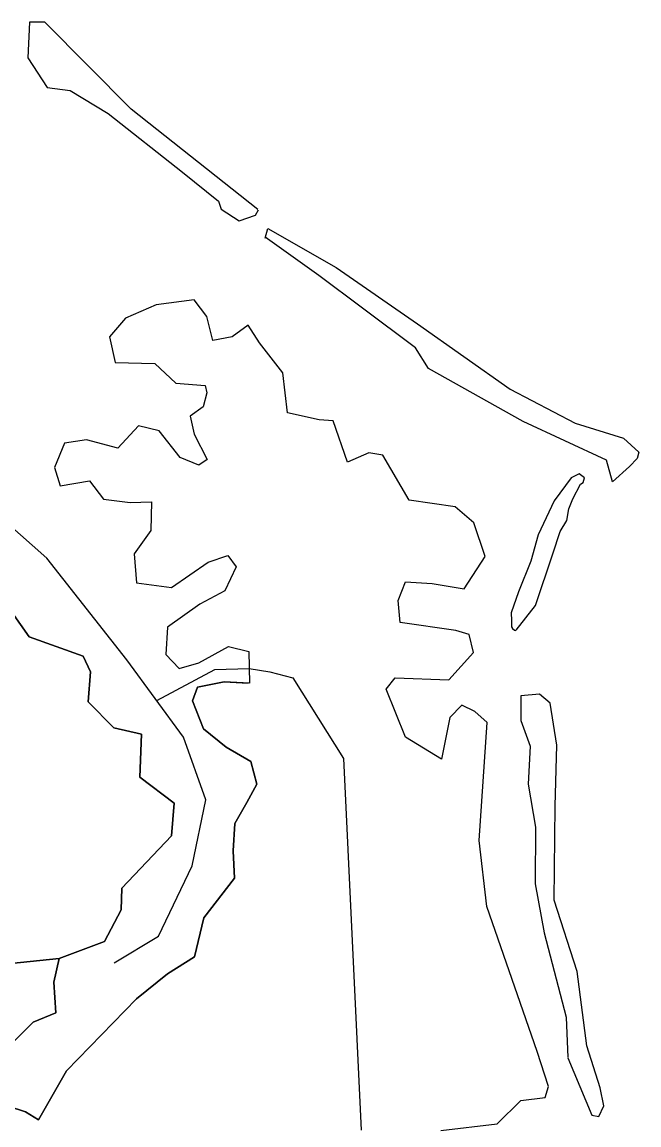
# Model space of a CAD drawing. Extents: x 2308163 to 2335412, y -96774 to 125428.
# Drawn here: x 2326206.82 to 2326230.99, y 124952.6 to 124995.79 of the extents above; entities that cross this region are included whole.
import ezdxf

# ---------------------------------------------------------------- set-up
doc = ezdxf.new("R2010")
doc.units = 0
doc.layers.add('Old_Level_20', color=7, linetype='Continuous')

msp = doc.modelspace()

# ---------------------------------------------------------------- linework, layer by layer
at = {"layer": 'Old_Level_20'}
for points in [[(2326216.064, 124988.447), (2326211.099, 124992.37), (2326207.706, 124995.787), (2326207.112, 124995.779), (2326207.042, 124994.385), (2326207.805, 124993.22), (2326208.699, 124993.104), (2326210.192, 124992.208), (2326213.11, 124989.912), (2326214.518, 124988.778), (2326214.62, 124988.463), (2326215.33, 124988.004), (2326215.968, 124988.219), (2326216.085, 124988.427)], [(2326216.342, 124987.319), (2326216.452, 124987.701), (2326219.131, 124986.181), (2326222.316, 124983.964), (2326225.95, 124981.413), (2326228.488, 124980.085), (2326230.382, 124979.493), (2326230.989, 124978.937), (2326230.921, 124978.693), (2326230.613, 124978.38), (2326229.955, 124977.783), (2326229.717, 124978.626), (2326226.459, 124980.144), (2326222.748, 124982.223), (2326222.239, 124983.024), (2326220.163, 124984.579), (2326218.445, 124985.857), (2326216.348, 124987.361)], [(2326223.254, 124966.918), (2326221.838, 124967.779), (2326221.091, 124969.656), (2326221.444, 124970.103), (2326223.545, 124970.026), (2326224.502, 124971.102), (2326224.341, 124971.807), (2326223.81, 124971.955), (2326221.637, 124972.27), (2326221.556, 124973.13), (2326221.846, 124973.87), (2326222.893, 124973.803), (2326224.137, 124973.589), (2326224.961, 124974.857), (2326224.514, 124976.174), (2326223.785, 124976.808), (2326221.99, 124977.062), (2326220.95, 124978.821), (2326220.409, 124978.915), (2326219.568, 124978.553), (2326219.005, 124980.176), (2326218.454, 124980.215), (2326217.218, 124980.486), (2326217.036, 124982.044), (2326216.12, 124983.22), (2326215.68, 124983.919), (2326215.046, 124983.464), (2326214.295, 124983.313), (2326214.064, 124984.258), (2326213.561, 124984.912), (2326212.078, 124984.719), (2326210.872, 124984.195), (2326210.245, 124983.456), (2326210.466, 124982.454), (2326212.022, 124982.41), (2326212.84, 124981.644), (2326213.998, 124981.555), (2326214.059, 124981.262), (2326213.913, 124980.722), (2326213.405, 124980.358), (2326213.565, 124979.651), (2326214.068, 124978.659), (2326213.751, 124978.431), (2326213.019, 124978.728), (2326212.191, 124979.777), (2326211.388, 124979.973), (2326210.57, 124979.096), (2326209.341, 124979.423), (2326208.481, 124979.289), (2326208.097, 124978.336), (2326208.312, 124977.62), (2326209.462, 124977.817), (2326210.011, 124977.099), (2326211.052, 124976.976), (2326211.893, 124977), (2326211.871, 124975.872), (2326211.217, 124974.967), (2326211.305, 124973.82), (2326212.671, 124973.642), (2326214.118, 124974.635), (2326214.888, 124974.899), (2326215.203, 124974.449), (2326214.767, 124973.506), (2326213.79, 124972.996), (2326212.522, 124972.083), (2326212.457, 124971.02), (2326212.981, 124970.477), (2326213.741, 124970.687), (2326214.907, 124971.336), (2326215.711, 124971.14), (2326215.728, 124969.894), (2326214.734, 124969.952), (2326213.694, 124969.734), (2326213.495, 124969.203), (2326213.927, 124968.112), (2326214.813, 124967.395), (2326215.779, 124966.835), (2326216.023, 124965.947), (2326215.625, 124965.223), (2326215.156, 124964.399), (2326215.093, 124963.336), (2326215.138, 124962.255), (2326213.938, 124960.706), (2326213.578, 124959.183), (2326212.522, 124958.513), (2326211.302, 124957.53), (2326208.558, 124954.709), (2326207.468, 124952.797), (2326206.96, 124953.109), (2326206.271, 124953.336)], [(2326210.424, 124958.942), (2326212.163, 124959.991), (2326213.48, 124962.74), (2326214.02, 124965.325), (2326213.147, 124967.778), (2326210.928, 124970.81), (2326207.793, 124974.788), (2326198.594, 124982.921)], [(2326226.182, 124971.969), (2326226.935, 124972.937), (2326227.616, 124974.955), (2326227.903, 124975.841), (2326228.166, 124976.271), (2326228.237, 124976.718), (2326228.393, 124977.116), (2326228.702, 124977.689), (2326228.807, 124977.759), (2326228.852, 124977.94), (2326228.65, 124978.092), (2326228.329, 124977.935), (2326227.664, 124977.038), (2326227.036, 124975.708), (2326226.758, 124974.675), (2326226.266, 124973.467), (2326225.987, 124972.649), (2326226.002, 124972.357), (2326225.998, 124972.104), (2326226.034, 124972.032), (2326226.12, 124971.978), (2326226.16, 124971.962)], [(2326206.425, 124972.678), (2326207.103, 124971.712), (2326209.21, 124970.954), (2326209.498, 124970.339), (2326209.415, 124969.164), (2326210.419, 124968.144), (2326211.495, 124967.904), (2326211.44, 124966.217), (2326212.778, 124965.198), (2326212.679, 124963.914), (2326210.726, 124961.869), (2326210.7, 124961.025), (2326210.05, 124959.776), (2326208.269, 124959.115), (2326205.996, 124958.874)], [(2326210.7, 124961.025), (2326210.726, 124961.869), (2326212.679, 124963.914), (2326212.778, 124965.198), (2326211.44, 124966.217), (2326211.495, 124967.904), (2326210.419, 124968.144), (2326209.415, 124969.164), (2326209.498, 124970.339), (2326209.21, 124970.954), (2326207.103, 124971.712), (2326206.425, 124972.678)], [(2326212.098, 124969.222), (2326214.373, 124970.431), (2326215.721, 124970.472), (2326216.528, 124970.337), (2326217.435, 124970.111), (2326219.419, 124966.949), (2326220.108, 124952.39)], [(2326206.271, 124953.336), (2326206.96, 124953.109), (2326207.468, 124952.797), (2326208.558, 124954.709), (2326211.302, 124957.53), (2326212.522, 124958.513), (2326213.578, 124959.183), (2326213.938, 124960.706), (2326215.138, 124962.255), (2326215.093, 124963.336), (2326215.156, 124964.399), (2326215.625, 124965.223), (2326216.023, 124965.947), (2326215.779, 124966.835), (2326214.813, 124967.395), (2326213.927, 124968.112), (2326213.495, 124969.203), (2326213.694, 124969.734), (2326214.734, 124969.952), (2326215.681, 124969.897)], [(2326228.202, 124955.22), (2326229.144, 124952.972), (2326229.418, 124952.924), (2326229.609, 124953.338), (2326229.473, 124954.048), (2326228.947, 124955.697), (2326228.574, 124958.608), (2326227.672, 124961.402), (2326227.706, 124965.085), (2326227.769, 124967.465), (2326227.515, 124969.113), (2326227.096, 124969.462), (2326226.362, 124969.405), (2326226.368, 124968.431), (2326226.727, 124967.433), (2326226.649, 124965.936), (2326226.938, 124964.257), (2326226.927, 124962.036), (2326227.281, 124960.121), (2326228.142, 124956.816), (2326228.2, 124955.232)], [(2326223.221, 124952.38), (2326225.431, 124952.633), (2326226.356, 124953.549), (2326227.32, 124953.67), (2326227.445, 124954.1), (2326227, 124955.469), (2326225.033, 124961.15), (2326224.733, 124963.736), (2326225.049, 124968.36), (2326224.563, 124968.781), (2326224.049, 124969.038), (2326223.58, 124968.553), (2326223.254, 124966.918)], [(2326205.452, 124954.831), (2326207.251, 124956.626), (2326208.146, 124956.985), (2326208.062, 124958.188), (2326208.269, 124959.115), (2326210.05, 124959.776), (2326210.7, 124961.025)], [(2326205.996, 124958.874), (2326208.269, 124959.115), (2326208.062, 124958.188), (2326208.146, 124956.985), (2326207.251, 124956.626), (2326205.452, 124954.831)]]:
    msp.add_lwpolyline(points, dxfattribs=at)

doc.saveas('drawing.dxf')
